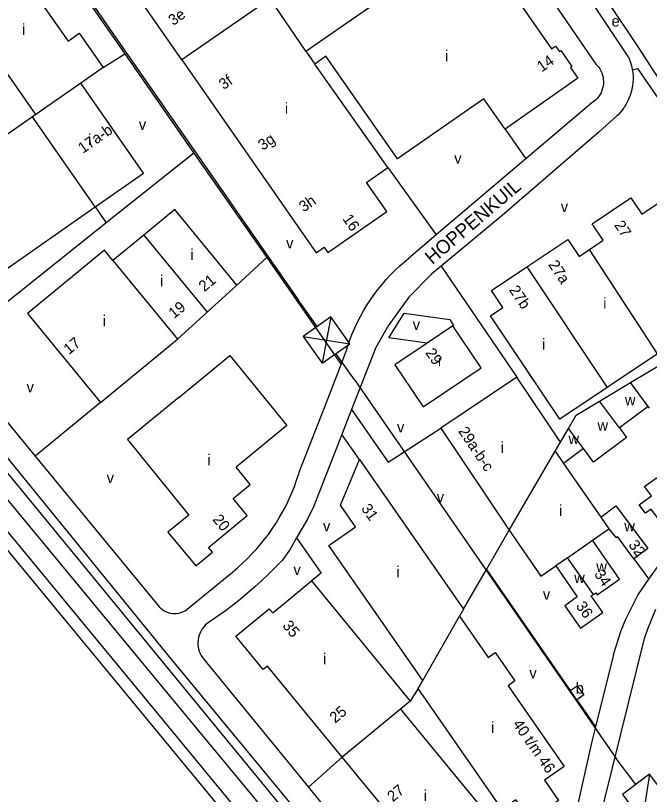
# Model space of a CAD drawing. Extents: x 156721 to 158827, y 386657 to 388950.
# Drawn here: x 157200.4 to 157431.2, y 387710.2 to 387994 of the extents above; entities that cross this region are included whole.
import ezdxf

# ---------------------------------------------------------------- set-up
doc = ezdxf.new("R2010")
doc.units = 0
for name, color, linetype in [('BLT_Basislijn', 7, 'Continuous'), ('BLT_Bebouwing', 7, 'Continuous'), ('BLT_Centroide', 7, 'Continuous'), ('BLT_Hoogspanningsmast_en_leidingen', 7, 'Continuous'), ('BLT_Huisnummer', 7, 'Continuous'), ('BLT_Huisnummer_reeks', 7, 'Continuous'), ('BLT_Onderverdeling_panden', 7, 'Continuous'), ('BLT_Spoorlijn', 7, 'Continuous'), ('BLT_Straatnaam', 7, 'Continuous')]:
    doc.layers.add(name, color=color, linetype=linetype)

msp = doc.modelspace()

# ---------------------------------------------------------------- linework, layer by layer
at = {"layer": 'BLT_Basislijn'}
for p, q in [((157203.8, 388032.33), (157240.15, 387980.09)), ((157412.14, 387975.99), (157374.92, 388030.36)), ((157427.62, 387981.9), (157414.5, 388001.52)), ((157423.46, 387979.12), (157410.35, 387998.74)), ((157434.74, 387970.89), (157427.62, 387981.9)), ((157232.26, 387975.15), (157240.15, 387980.09)), ((157240.15, 387980.09), (157265.33, 387943.91)), ((157410.19, 387962.13), (157386.21, 387941.79)), ((157419.36, 387957.47), (157412.93, 387951.69)), ((157378.67, 387952.61), (157386.21, 387941.79)), ((157265.33, 387943.91), (157233.44, 387918.44)), ((157265.33, 387943.91), (157291.85, 387905.82)), ((157386.21, 387941.79), (157353.56, 387914.08)), ((157335.96, 387938.65), (157353.56, 387914.08)), ((157229.38, 387924.28), (157233.44, 387918.44)), ((157233.44, 387918.44), (157189.79, 387883.58)), ((157353.56, 387914.08), (157343.5, 387905.54)), ((157280.96, 387895.84), (157291.85, 387905.82)), ((157291.85, 387905.82), (157318.94, 387866.89)), ((157175.64, 387872.29), (157207.57, 387833.5)), ((157318.94, 387866.89), (157320.68, 387871.39)), ((157314.19, 387854.66), (157318.94, 387866.89)), ((157231.35, 387853.02), (157207.57, 387833.5)), ((157303.72, 387827.64), (157314.19, 387854.66)), ((157325.64, 387832.22), (157319.24, 387841.43)), ((157256.41, 387760.38), (157197.22, 387833.28)), ((157207.57, 387833.5), (157252.25, 387779.23)), ((157371.9, 387792.25), (157380.12, 387806.48)), ((157425.63, 387796.09), (157431.05, 387788.63)), ((157262.92, 387777.68), (157279.35, 387791.27)), ((157363.54, 387777.8), (157371.9, 387792.25)), ((157371.9, 387792.25), (157402.43, 387748.12)), ((157276.88, 387777.17), (157270.12, 387772.5)), ((157268.86, 387759.61), (157307.04, 387712.85)), ((157418.22, 387761.21), (157411.58, 387734.9)), ((157346.99, 387748.86), (157344.14, 387744.22)), ((157404.76, 387744.72), (157411.58, 387734.9)), ((157411.58, 387734.9), (157410.11, 387729.09)), ((157410.11, 387729.09), (157402.7, 387695.87)), ((157319.35, 387723.84), (157307.04, 387712.85)), ((157307.04, 387712.85), (157321.2, 387695.51))]:
    msp.add_line(p, q, dxfattribs=at)
for points in [[(157423.46, 387979.12), (157423.95, 387978), (157424.37, 387976.86), (157424.71, 387975.69), (157424.98, 387974.5), (157425.02, 387974.23)], [(157412.14, 387975.99), (157412.69, 387975.33), (157413.17, 387974.63), (157413.58, 387973.89), (157413.92, 387973.11), (157414.19, 387972.3), (157414.38, 387971.47), (157414.46, 387970.89)], [(157425.02, 387974.23), (157426.9, 387974.76), (157429.55, 387970.89)], [(157425.02, 387974.23), (157425.16, 387973.3), (157425.27, 387972.08), (157425.29, 387970.89)], [(157414.46, 387970.89), (157414.52, 387970.04), (157414.5, 387969.19), (157414.4, 387968.34), (157414.21, 387967.51), (157413.95, 387966.7), (157413.62, 387965.92), (157413.21, 387965.17), (157412.74, 387964.46), (157412.2, 387963.8), (157411.6, 387963.2), (157410.95, 387962.65), (157410.19, 387962.13)], [(157425.29, 387970.89), (157425.24, 387969.67), (157425.11, 387968.46), (157424.9, 387967.26), (157424.61, 387966.08), (157424.24, 387964.91), (157423.8, 387963.78), (157423.29, 387962.67), (157422.7, 387961.61), (157422.05, 387960.58), (157421.85, 387960.31)], [(157429.55, 387970.89), (157434.4, 387963.82), (157437.83, 387966.11)], [(157421.85, 387960.31), (157421.32, 387959.6), (157420.54, 387958.66), (157419.7, 387957.78), (157419.36, 387957.47)], [(157412.93, 387951.69), (157377.62, 387921.12), (157355.38, 387902.72)], [(157320.68, 387871.39), (157321.38, 387873.63), (157322.16, 387875.84), (157323.01, 387878.03), (157323.94, 387880.19), (157324.94, 387882.31), (157326.01, 387884.4), (157327.15, 387886.45), (157328.36, 387888.46), (157329.64, 387890.43), (157330.98, 387892.36), (157332.39, 387894.23), (157333.87, 387896.06), (157335.4, 387897.84), (157336.99, 387899.56), (157338.65, 387901.23), (157340.35, 387902.84), (157342.11, 387904.39), (157343.5, 387905.54)], [(157355.38, 387902.72), (157351.9, 387899.83), (157343.6, 387891.37), (157336.11, 387881.03), (157331.63, 387873.02), (157322.77, 387850.44)], [(157355.38, 387902.72), (157382.93, 387862.24)], [(157350.34, 387874.71), (157336.4, 387876.55), (157341.91, 387885.53), (157358.52, 387883.24), (157359.88, 387881.14), (157359.63, 387880.98)], [(157166.18, 387865.29), (157399.27, 387581.46), (157404.73, 387580.46)], [(157431.05, 387788.63), (157435.53, 387794.97), (157446.77, 387805.76), (157457.97, 387813.49), (157508.05, 387843.42), (157531.57, 387859.59), (157532.64, 387860.36)], [(157322.77, 387850.44), (157319.24, 387841.43)], [(157322.77, 387850.44), (157336.06, 387831.32), (157355.27, 387843.72)], [(157319.24, 387841.43), (157308.9, 387815.08), (157306.82, 387810.77), (157302.77, 387803.71)], [(157279.35, 387791.27), (157281.21, 387792.83), (157283.03, 387794.45), (157284.79, 387796.13), (157286.49, 387797.86), (157288.14, 387799.66), (157289.72, 387801.5), (157291.24, 387803.4), (157292.7, 387805.34), (157294.1, 387807.33), (157295.43, 387809.37), (157296.69, 387811.45), (157297.88, 387813.57), (157299.01, 387815.73), (157300.06, 387817.92), (157301.04, 387820.15), (157301.94, 387822.41), (157302.77, 387824.69), (157303.52, 387827.01), (157303.72, 387827.64)], [(157302.77, 387803.71), (157300.4, 387799.58), (157297.56, 387795.64)], [(157302.77, 387803.71), (157311.69, 387790.89), (157308.23, 387788.05)], [(157297.56, 387795.64), (157295.14, 387793.11), (157292.66, 387790.63), (157290.13, 387788.21), (157287.54, 387785.85), (157284.9, 387783.55), (157282.2, 387781.31), (157279.46, 387779.13), (157276.88, 387777.17)], [(157418.22, 387761.21), (157420.94, 387769.92), (157422.7, 387774.13), (157426.99, 387782.89), (157431.05, 387788.63)], [(157252.25, 387779.23), (157252.74, 387778.62), (157253.3, 387778.08), (157253.9, 387777.59), (157254.55, 387777.16), (157255.24, 387776.81), (157255.97, 387776.53), (157256.72, 387776.32), (157257.49, 387776.19), (157258.26, 387776.14), (157259.04, 387776.17), (157259.81, 387776.29), (157260.56, 387776.47), (157261.29, 387776.74), (157261.99, 387777.08), (157262.65, 387777.49), (157262.92, 387777.68)], [(157448.94, 387641.7), (157448.24, 387641.22), (157437.86, 387655.06), (157417.27, 387677.44), (157412.48, 387683.06), (157411.05, 387686.03), (157410.8, 387690.3), (157412, 387696.4), (157429.48, 387767.11), (157430.68, 387770.62), (157433.63, 387777.77)], [(157270.12, 387772.5), (157269.49, 387771.92), (157268.91, 387771.28), (157268.39, 387770.6), (157267.95, 387769.87), (157267.57, 387769.1), (157267.26, 387768.3), (157267.03, 387767.47), (157266.88, 387766.62), (157266.8, 387765.77), (157266.81, 387764.91), (157266.9, 387764.06), (157267.07, 387763.22), (157267.31, 387762.4), (157267.63, 387761.6), (157268.02, 387760.84), (157268.48, 387760.11), (157268.86, 387759.61)], [(157342.54, 387656.22), (157256.41, 387760.38)]]:
    msp.add_lwpolyline(points, dxfattribs=at)
at = {"layer": 'BLT_Bebouwing'}
for p, q in [((157306.15, 387981), (157338.76, 388003.71)), ((157306.15, 387981), (157293.07, 388000.27)), ((157260.96, 387977.91), (157260.93, 387977.89)), ((157232.26, 387975.15), (157224.17, 387969.4)), ((157335.96, 387938.65), (157309.37, 387976.37)), ((157207.74, 387957.97), (157206.52, 387957.11)), ((157207.74, 387957.97), (157207.74, 387957.97)), ((157258.42, 387923.31), (157247.12, 387914.05)), ((157280.96, 387895.84), (157258.42, 387923.31)), ((157247.12, 387914.05), (157235.82, 387904.8)), ((157270.15, 387885.93), (157280.96, 387895.84)), ((157204.73, 387885.49), (157231.35, 387853.02)), ((157259.42, 387876.09), (157270.15, 387885.93)), ((157231.35, 387853.02), (157259.42, 387876.09)), ((157424.3, 387860.28), (157436.38, 387867.53)), ((157398.83, 387838.58), (157382.93, 387862.24)), ((157413.05, 387853.53), (157424.3, 387860.28)), ((157404.55, 387848.43), (157413.05, 387853.53)), ((157430.82, 387851.55), (157420.35, 387843.75)), ((157431.25, 387850.97), (157430.82, 387851.55)), ((157401.74, 387843.59), (157404.55, 387848.43)), ((157398.83, 387838.58), (157401.74, 387843.59)), ((157420.35, 387843.75), (157422.96, 387840.25)), ((157422.96, 387840.25), (157410.89, 387831.35)), ((157407.24, 387836.22), (157399.97, 387830.85)), ((157410.89, 387831.35), (157407.24, 387836.22)), ((157318.79, 387815.59), (157325.64, 387832.22)), ((157325.64, 387832.22), (157363.54, 387777.8)), ((157410.51, 387802.86), (157416.52, 387807.02)), ((157425.63, 387796.09), (157419.61, 387804.22)), ((157308.23, 387788.05), (157344.14, 387744.22)), ((157404.76, 387744.72), (157402.43, 387748.12)), ((157344.14, 387744.22), (157340.65, 387741.36))]:
    msp.add_line(p, q, dxfattribs=at)
for points in [[(157260.93, 387977.89), (157245.61, 388000), (157229.3, 388023.54), (157226.45, 388027.65), (157250.63, 388044.54), (157249.11, 388046.71), (157261.73, 388055.53)], [(157357.8, 388010.1), (157361.86, 388012.92), (157368.33, 388003.62), (157376.53, 388009.34), (157395.63, 387981.93), (157397.06, 387982.92), (157398.5, 387980.87), (157399.03, 387981.23), (157403.01, 387975.51), (157402.49, 387975.15)], [(157202.55, 388009.16), (157208.92, 388000), (157219.55, 387984.74), (157223.61, 387987.58), (157232.26, 387975.15)], [(157207.74, 387957.97), (157179.18, 387998.98), (157178.48, 388000), (157177.3, 388001.69)], [(157260.96, 387977.91), (157309.93, 387907.56), (157312.82, 387909.58), (157314.14, 387907.69), (157335.56, 387922.61), (157328.17, 387933.22), (157335.96, 387938.65)], [(157378.67, 387952.61), (157370.96, 387963.68), (157339.51, 387941.78), (157313.44, 387979.21), (157309.37, 387976.37)], [(157402.49, 387975.15), (157405.16, 387971.26), (157378.67, 387952.61)], [(157229.38, 387924.28), (157247.02, 387936.56), (157224.17, 387969.4)], [(157206.52, 387957.11), (157165.48, 387928.64), (157165.54, 387928.55)], [(157409.42, 387908.81), (157414.45, 387912.18), (157410.44, 387918.15), (157424.45, 387927.56), (157428.45, 387921.62), (157446.74, 387933.97), (157472.03, 387896.19), (157453.77, 387883.92)], [(157188.39, 387895.62), (157229.38, 387924.28)], [(157386.62, 387902.42), (157401.51, 387912.43), (157405.66, 387906.28), (157409.42, 387908.81)], [(157235.82, 387904.8), (157232.77, 387908.54), (157204.73, 387885.49)], [(157415.87, 387858.5), (157398.66, 387846.95), (157373.38, 387884.62), (157377.9, 387887.66), (157373.77, 387893.81), (157386.62, 387902.42)], [(157359.63, 387880.98), (157350.34, 387874.71)], [(157362.41, 387876.83), (157359.63, 387880.98)], [(157350.34, 387874.71), (157338.5, 387866.72), (157341.3, 387862.58), (157348.84, 387851.42), (157369.91, 387865.66), (157362.41, 387876.83)], [(157268.1, 387861.67), (157278.4, 387870.11), (157299.24, 387844.71), (157288.99, 387836.3)], [(157434.24, 387870.82), (157415.87, 387858.5)], [(157259.84, 387854.9), (157268.1, 387861.67)], [(157382.93, 387862.24), (157355.27, 387843.72)], [(157259.84, 387854.9), (157241.16, 387839.55), (157263.45, 387812.04)], [(157355.27, 387843.72), (157380.12, 387806.48)], [(157288.99, 387836.3), (157280.69, 387829.48)], [(157399.97, 387830.85), (157413.55, 387811.3)], [(157263.45, 387812.04), (157255.9, 387805.84), (157266.04, 387793.52), (157272.06, 387798.48), (157270.62, 387800.26), (157284.76, 387811.91), (157279.7, 387818.09), (157285.89, 387823.15), (157280.69, 387829.48)], [(157441.63, 387813.93), (157442.89, 387812.24), (157436.72, 387807.64), (157431.83, 387814.19), (157429.82, 387812.69), (157427.53, 387815.76), (157431.98, 387819.08), (157429.5, 387822.41), (157433.83, 387825.65), (157436.32, 387822.31), (157435.71, 387821.86)], [(157348.7, 387751.8), (157314.54, 387800.93), (157324.26, 387807.7), (157318.79, 387815.59)], [(157413.55, 387811.3), (157419.05, 387815.39), (157422.4, 387810.89)], [(157422.4, 387810.89), (157430.64, 387799.81), (157425.63, 387796.09)], [(157380.12, 387806.48), (157391.71, 387789.8), (157397.16, 387793.57)], [(157416.52, 387807.02), (157419.04, 387803.8), (157419.61, 387804.22)], [(157410.87, 387783.11), (157411.73, 387783.7), (157412.23, 387782.99), (157420.41, 387788.73), (157410.51, 387802.86)], [(157397.16, 387793.57), (157404.98, 387782.18), (157400.4, 387778.99), (157406.11, 387770.79), (157414.28, 387776.53), (157410.09, 387782.57), (157410.87, 387783.11)], [(157319.35, 387723.84), (157292.11, 387757.01), (157290.59, 387755.75), (157280.61, 387767.93), (157292.77, 387777.91), (157294.05, 387776.4), (157308.23, 387788.05)], [(157363.54, 387777.8), (157362.07, 387775.25)], [(157362.07, 387775.25), (157372.57, 387760.16), (157375.11, 387761.91), (157382.28, 387751.57), (157379.78, 387749.8), (157400.19, 387720.46), (157392.99, 387715.45), (157398.16, 387708), (157387.83, 387700.83), (157382.65, 387708.27), (157377.66, 387704.77)], [(157346.99, 387748.86), (157348.7, 387751.8)], [(157377.66, 387704.77), (157346.99, 387748.86)], [(157402.43, 387748.12), (157404.97, 387749.86), (157407.32, 387746.5), (157404.76, 387744.72)], [(157340.65, 387741.36), (157378.75, 387694.96), (157361.77, 387681), (157364.02, 387678.26), (157358.15, 387673.45), (157342.05, 387693.05), (157343.57, 387694.29), (157319.35, 387723.84)]]:
    msp.add_lwpolyline(points, dxfattribs=at)
at = {"layer": 'BLT_Hoogspanningsmast_en_leidingen'}
for p, q in [((157187.44, 388057.04), (157303.34, 387890.44)), ((157310.2, 387880.68), (157303.34, 387890.44)), ((157315.24, 387884.22), (157312.02, 387867.37)), ((157305.16, 387877.14), (157322.1, 387874.45)), ((157323.92, 387861.14), (157317.06, 387870.91)), ((157323.92, 387861.14), (157419.11, 387723.39)), ((157426.34, 387713.89), (157419.11, 387723.39)), ((157431.24, 387717.61), (157428.67, 387700.66))]:
    msp.add_line(p, q, dxfattribs=at)
for points in [[(157312.02, 387867.37), (157322.1, 387874.45), (157315.24, 387884.22), (157305.16, 387877.14)], [(157428.67, 387700.66), (157438.47, 387708.12), (157431.24, 387717.61), (157421.44, 387710.16)]]:
    msp.add_lwpolyline(points, close=True, dxfattribs=at)
at = {"layer": 'BLT_Onderverdeling_panden'}
for p, q in [((157293.07, 388000.27), (157260.96, 387977.91)), ((157306.15, 387981), (157309.37, 387976.37)), ((157224.17, 387969.4), (157207.74, 387957.97)), ((157229.38, 387924.28), (157206.52, 387957.11)), ((157247.12, 387914.05), (157270.15, 387885.93)), ((157434.24, 387870.82), (157409.42, 387908.81)), ((157235.82, 387904.8), (157259.42, 387876.09)), ((157386.62, 387902.42), (157415.87, 387858.5)), ((157430.82, 387851.55), (157424.3, 387860.28)), ((157420.35, 387843.75), (157413.05, 387853.53)), ((157407.24, 387836.22), (157401.74, 387843.59)), ((157396.88, 387835.3), (157398.83, 387838.58)), ((157380.12, 387806.48), (157396.88, 387835.3)), ((157413.55, 387811.3), (157416.52, 387807.02)), ((157401.39, 387796.5), (157410.51, 387802.86)), ((157401.39, 387796.5), (157397.16, 387793.57)), ((157348.7, 387751.8), (157362.07, 387775.25)), ((157340.65, 387741.36), (157319.35, 387723.84))]:
    msp.add_line(p, q, dxfattribs=at)
for points in [[(157396.88, 387835.3), (157399.97, 387830.85)], [(157410.87, 387783.11), (157401.39, 387796.5)]]:
    msp.add_lwpolyline(points, dxfattribs=at)
at = {"layer": 'BLT_Spoorlijn'}
for points in [[(157186.72, 387818.75), (157252.61, 387739.06)], [(157195.18, 387820.31), (157259.34, 387742.67)], [(157182.81, 387816.87), (157248.7, 387737.07)], [(157259.34, 387742.67), (157301.57, 387691.68)], [(157248.7, 387737.07), (157288.11, 387689.17)], [(157252.61, 387739.06), (157294.53, 387688.08)]]:
    msp.add_lwpolyline(points, dxfattribs=at)

# ---------------------------------------------------------------- texts
at = {"layer": 'BLT_Centroide'}
for s, p in [('e', (157417.45, 387990)), ('i', (157202.78, 387986.97)), ('i', (157356.77, 387977.34)), ('i', (157298.47, 387958.28)), ('v', (157245.29, 387952.37)), ('i', (157226.77, 387946.84)), ('v', (157360.16, 387940.07)), ('v', (157398.95, 387922.43)), ('v', (157298.94, 387909.18)), ('i', (157264.05, 387904.94)), ('i', (157252.98, 387895.39)), ('i', (157414.41, 387887.25)), ('i', (157232.08, 387880.8)), ('v', (157345.04, 387879.49)), ('i', (157392.17, 387872.31)), ('i', (157354.2, 387866.19)), ('v', (157204.39, 387856.71)), ('w', (157422.32, 387852)), ('v', (157339.33, 387842.13)), ('w', (157412.34, 387842.78)), ('i', (157377.05, 387834.7)), ('w', (157401.77, 387837.88)), ('i', (157270.2, 387830.17)), ('v', (157233.57, 387823.67)), ('v', (157353.79, 387816.65)), ('i', (157398.33, 387811.69)), ('v', (157312.36, 387806.06)), ('w', (157422.09, 387806.09)), ('v', (157301.6, 387790.2)), ('i', (157339.05, 387789.33)), ('w', (157411.91, 387791.31)), ('w', (157403.86, 387787.27)), ('v', (157392.46, 387781.18)), ('i', (157312.38, 387757.67)), ('v', (157387.53, 387752.51)), ('b', (157404.4, 387746.99)), ('i', (157373.59, 387732.66)), ('i', (157349.05, 387707.83))]:
    msp.add_text(s, height=4, dxfattribs=at).set_placement(p)
at = {"layer": 'BLT_Huisnummer'}
for s, rotation, p in [('14', 34.8536, (157392.02, 387973.27)), ('27', 303.8509, (157418.27, 387917.72)), ('27a', 303.8509, (157394.24, 387903.29)), ('21', 39.4148, (157269.13, 387893.2)), ('27b', 303.8509, (157379.96, 387894.07)), ('19', 39.4148, (157258.1, 387883.39)), ('17', 39.3462, (157219.86, 387870.29)), ('29', 305, (157349.45, 387871.15)), ('31', 304.8039, (157326.1, 387814.44)), ('20', 309.4438, (157271.96, 387810.34)), ('32', 306.6383, (157423.41, 387801.12)), ('34', 304.796, (157410.96, 387790.51)), ('36', 304.4793, (157404.3, 387778.91))]:
    msp.add_text(s, height=4, rotation=rotation, dxfattribs=at).set_placement(p)
at = {"layer": 'BLT_Huisnummer_reeks'}
for s, rotation, p in [('3e', 34.8429, (157257.78, 387990.19)), ('3f', 34.8484, (157276.18, 387966.82)), ('17a-b', 34.8496, (157224.92, 387943.61)), ('3g', 34.8484, (157290.45, 387944.73)), ('3h', 34.8484, (157305.35, 387922.23)), ('16', 304.8423, (157319.31, 387919.96)), ('29a-b-c', 303.8085, (157361.47, 387842.59)), ('35', 309.4146, (157297.36, 387771.66)), ('25', 39.4189, (157316.77, 387736.02)), ('40 t/m 46', 304.8246, (157381.26, 387735.87)), ('27', 39.4189, (157337.79, 387707.31))]:
    msp.add_text(s, height=4, rotation=rotation, dxfattribs=at).set_placement(p)
at = {"layer": 'BLT_Straatnaam'}
msp.add_text('HOPPENKUIL', height=5, rotation=40.4542, dxfattribs=at).set_placement((157352.13, 387903.11))

doc.saveas('drawing.dxf')
